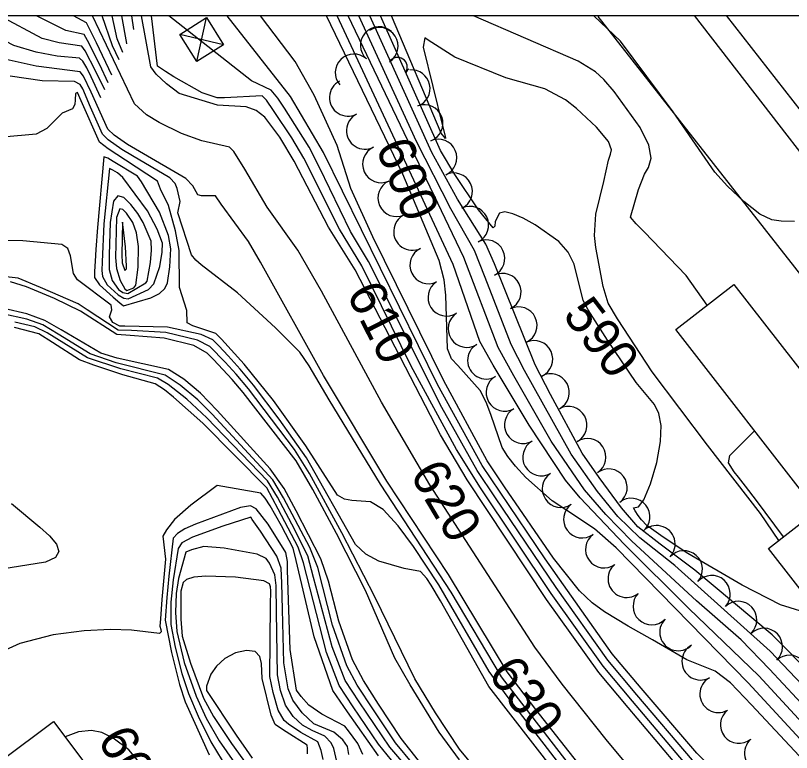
# Model space of a CAD drawing. Extents: x 79600 to 91800, y 75600 to 84400.
# Drawn here: x 89062.2 to 89479.8, y 83603.6 to 84000.1 of the extents above; entities that cross this region are included whole.
import ezdxf

# ---------------------------------------------------------------- set-up
doc = ezdxf.new("R2010")
doc.units = 0
for name, color, linetype in [('084-090$0$BLDG', 7, 'Continuous'), ('084-090$0$GRID', 7, 'Continuous'), ('084-090$0$INDEX', 7, 'Continuous'), ('084-090$0$INDXLBL', 7, 'Continuous'), ('084-090$0$INTER', 7, 'Continuous'), ('084-090$0$ROAD', 7, 'Continuous'), ('084-090$0$TRANSPWRLN', 7, 'Continuous'), ('084-090$0$TREES', 7, 'Continuous')]:
    doc.layers.add(name, color=color, linetype=linetype)

msp = doc.modelspace()

# ---------------------------------------------------------------- linework, layer by layer
at = {"layer": '084-090$0$BLDG'}
msp.add_line((89556.16, 83857.41), (89444.78, 84000.13), dxfattribs=at)
for points in [[(89536.68, 83768.24), (89580.6, 83711.79), (89563.17, 83698.23), (89558.27, 83704.52), (89506.03, 83663.88), (89467.46, 83713.46), (89493.42, 83733.65), (89417.56, 83831.15), (89448.85, 83855.5), (89524.26, 83758.57)], [(89082.68, 83620.32), (89160.51, 83516.65), (89131.98, 83495.24), (89054.15, 83598.91)]]:
    msp.add_lwpolyline(points, close=True, dxfattribs=at)
at = {"layer": '084-090$0$GRID'}
msp.add_line((90000, 84000), (85000, 84000), dxfattribs=at)
at = {"layer": '084-090$0$INDEX'}
for points in [[(89588.3, 83364.92), (89547.64, 83417.69), (89480.75, 83497.99), (89420.12, 83562.55), (89380.08, 83610.57), (89356.35, 83640.34), (89341.64, 83660.29), (89285.16, 83747.66), (89259.07, 83792.03), (89226.9, 83851.9), (89214.1, 83873.93), (89197.58, 83897), (89185.57, 83917.4), (89179.62, 83926.97), (89177.38, 83929.31), (89162.41, 83932.67), (89151.43, 83936.66), (89139.49, 83942.55), (89132.75, 83946.68), (89126.17, 83952.56), (89103.54, 84000)], [(89511.9, 83500), (89435.75, 83577.75), (89420.89, 83593.33), (89391.82, 83627.81), (89376.14, 83646.68), (89347.93, 83685.89), (89305.23, 83750.3), (89290.83, 83774.59), (89244.88, 83863.26), (89230.62, 83886.33), (89212.13, 83921.7), (89204.46, 83934.65), (89196.34, 83945.45), (89191.6, 83949.05), (89186.27, 83950.95), (89170.92, 83951.9), (89154.42, 83956.87), (89150.26, 83958.15), (89143.4, 83963.37), (89137.91, 83968.49), (89134.97, 83972.5), (89130.01, 84000)], [(89490.88, 83603.74), (89456.41, 83641.13), (89385.48, 83713.76), (89373.81, 83724.01), (89358.82, 83733.74), (89351.03, 83739.06), (89336.86, 83751.6), (89331.27, 83757.66), (89327.06, 83762.89), (89324, 83767.75), (89317.91, 83785.43), (89315.46, 83792.05), (89312.17, 83798.34), (89300.2, 83811.75), (89296.89, 83815.35), (89294.71, 83820.89), (89293.73, 83849.7), (89292.87, 83857.9), (89290.12, 83868.41), (89270.68, 83914.69), (89229.49, 84000)], [(89492.44, 83677.32), (89473.87, 83683.04), (89453.29, 83693.61), (89424.03, 83710.64), (89410.76, 83719.51), (89401.97, 83725.7), (89399.09, 83728.73), (89397.36, 83731.16), (89395.63, 83733.68), (89394.77, 83735.2), (89397.41, 83735.84), (89400.41, 83739.6), (89403.96, 83748.22), (89407.25, 83759.65), (89409.37, 83770.9), (89409.65, 83779.61), (89408.39, 83785.98), (89406.12, 83790.8), (89396.18, 83802.69), (89380.73, 83825.51), (89370.43, 83841.78), (89367.64, 83846.85), (89362.81, 83866.38), (89359.62, 83872.86), (89354.65, 83878.54), (89341.81, 83887.53), (89335.43, 83891.02), (89329.83, 83893.5), (89325.43, 83894.53), (89322.57, 83893.86), (89320.34, 83889.26), (89320.11, 83886.72), (89319.25, 83885.86), (89311.39, 83895.5), (89298.66, 83914.66), (89290.93, 83927.45), (89258.65, 84000)], [(89373.36, 83587.06), (89342.12, 83626.82), (89326.76, 83647.04), (89295.23, 83699.33), (89261.97, 83749.54), (89227.93, 83806.4), (89194.04, 83867.5), (89187.59, 83878.56), (89172.92, 83898.61), (89169.74, 83903.05), (89162.25, 83903.05), (89160.22, 83903.65), (89157.65, 83908.43), (89153.88, 83912.42), (89128.95, 83926.89), (89122.45, 83930.69), (89115.18, 83935.7), (89111.87, 83939.06), (89102.9, 83958.95), (89098.74, 83967.55), (89097, 83969.9), (89073.2, 83972.81), (89052.08, 83977.52)], [(89301.16, 83599.76), (89290.14, 83614.64), (89274.55, 83639.95), (89266.34, 83654.35), (89250.49, 83690.76), (89234.89, 83721.44), (89222.19, 83745.11), (89213.14, 83760.48), (89184.72, 83797.33), (89178.84, 83804.34), (89168.8, 83815.11), (89165.25, 83818.48), (89158.08, 83822.55), (89142.16, 83826.55), (89123.94, 83828.04), (89116.65, 83828.48), (89097.18, 83841.04), (89083.11, 83847.82), (89068.15, 83854.14), (89059.4, 83856.86)], [(89279.12, 83599.27), (89269.74, 83611.12), (89257.56, 83629.65), (89249.43, 83642.27), (89243.61, 83653.54), (89236.09, 83674.32), (89230.58, 83695.73), (89226.51, 83707.85), (89213.14, 83733.73), (89206.68, 83745.66), (89199.13, 83756.24), (89170.73, 83787.54), (89161.75, 83796.94), (89152.72, 83804.52), (89144.47, 83809.62), (89116.87, 83815.77), (89108, 83818.55), (89086.73, 83831.08), (89077.86, 83836.03), (89068.17, 83839.6), (89055.87, 83842.45)], [(89249.06, 83602.59), (89246.41, 83608.47), (89241.37, 83615.26), (89239.33, 83617.74), (89227.08, 83624.16), (89220.07, 83629.12), (89215.87, 83633.73), (89213.39, 83637.22), (89209.93, 83659.11), (89208.59, 83701.7), (89208.57, 83706.31), (89207.7, 83711.28), (89198.1, 83726.39), (89191.61, 83734.78), (89188.67, 83736.33), (89183.22, 83735.38), (89159.12, 83726.53), (89153.33, 83723.92), (89149.36, 83721.4), (89147.05, 83718.88), (89144.77, 83698.44), (89143.54, 83687.01), (89142.79, 83674.73), (89146.11, 83657.45), (89150.5, 83640.16), (89153.41, 83630.86), (89166.46, 83602.4)], [(89127.77, 83599.58), (89123.17, 83605.12), (89114.66, 83611.28), (89108.56, 83614.37), (89103, 83615.38), (89096.1, 83614.76), (89088.95, 83611.97)]]:
    msp.add_lwpolyline(points, dxfattribs=at)
msp.add_lwpolyline([(89132.96, 83857.23), (89134.73, 83867.26), (89135.39, 83873.97), (89135.1, 83878.68), (89130.81, 83888.77), (89127.91, 83893.53), (89124.26, 83898.49), (89120.44, 83902.25), (89117.16, 83903.19), (89114.98, 83900.27), (89113.13, 83888.85), (89112.49, 83871.43), (89112.56, 83863.45), (89114.13, 83857.49), (89117.59, 83852.81), (89119.94, 83851.15), (89122.53, 83850.55), (89132.3, 83856.25)], close=True, dxfattribs=at)
at = {"layer": '084-090$0$INTER'}
msp.add_line((89125.85, 83992.58), (89124.72, 84000), dxfattribs=at)
for points in [[(89108.15, 83955.93), (89102.96, 83967.11), (89100.48, 83972.03), (89098.33, 83975.52), (89096.56, 83977.27), (89084.67, 83978.3), (89073.35, 83980.33), (89061.19, 83983.94), (89052.09, 83988.64), (89041.85, 84000)], [(89110.15, 83960.07), (89105.26, 83970.35), (89099.66, 83981.15), (89097.84, 83983.59), (89085.57, 83985.37), (89076.47, 83987.69), (89053.49, 84000)], [(89112.04, 83963.97), (89107.55, 83973.58), (89100.99, 83986.78), (89099.12, 83989.9), (89089.31, 83992.16), (89073.44, 84000)], [(89114, 83968.04), (89105.7, 83985.48), (89100.4, 83996.21), (89093.39, 84000)], [(89117.97, 83976.26), (89114.29, 83983.84), (89108.83, 84000)], [(89119.93, 83980.32), (89116.84, 83987.54), (89114.13, 84000)], [(89122.15, 83984.92), (89122.12, 83985.01), (89119.42, 84000)], [(89423.72, 83596.44), (89394.16, 83631.26), (89378.5, 83650), (89350.5, 83689.12), (89312.46, 83746.07), (89299.53, 83766.66), (89275.11, 83811.51), (89248.48, 83865.52), (89236.56, 83885.11), (89217.37, 83923.31), (89210.89, 83934.28), (89201, 83949.01), (89197.31, 83954.58), (89194.87, 83956.89), (89174.64, 83955.92), (89170.76, 83955.87), (89162.71, 83958.46), (89147.37, 83967.16), (89142.89, 83970.02), (89140.26, 83971.75), (89138.62, 83972.97), (89135.31, 84000)], [(89614.39, 83394), (89585.45, 83432.78), (89578.17, 83442.29), (89518.24, 83508.48), (89468.49, 83557.27), (89442.01, 83583.83), (89426.56, 83599.55), (89396.51, 83634.71), (89380.87, 83653.32), (89353.07, 83692.34), (89320.55, 83740.69), (89310.6, 83755.4), (89291.61, 83789.2), (89252.08, 83867.79), (89242.51, 83883.89), (89225.86, 83918.35), (89220.2, 83929.37), (89206.89, 83950.35), (89203.4, 83955.65), (89199.8, 83959.97), (89189.14, 83965.06), (89144.73, 84000)], [(89494.67, 83572.78), (89479.54, 83569.2), (89473.38, 83568.49), (89467.23, 83569.91), (89459.89, 83574.31), (89441.17, 83590.89), (89428.86, 83603.19), (89398.86, 83638.16), (89383.24, 83656.64), (89347.19, 83707.81), (89322.98, 83743.64), (89313.28, 83757.95), (89289.35, 83801.57), (89227.91, 83926.47), (89210.16, 83956.61), (89176.08, 84000)], [(89491.56, 83593.61), (89458.21, 83629.25), (89446.9, 83641.13), (89438.76, 83647.32), (89423.47, 83653.56), (89404.93, 83664.27), (89391.97, 83671.64), (89379.09, 83679.23), (89372.53, 83684.09), (89365.64, 83690.66), (89351.71, 83708.23), (89325.4, 83746.6), (89315.96, 83760.5), (89292.43, 83803.99), (89254.56, 83881.08), (89242.7, 83907.15), (89235.2, 83930.26), (89222.96, 83957.29), (89212.64, 83975.42), (89193.98, 84000)], [(89494.13, 83610.34), (89462.18, 83644.82), (89424.46, 83681.09), (89389.66, 83715.68), (89366.06, 83740.58), (89358.12, 83750.1), (89338.58, 83779.66), (89319.25, 83812.09), (89311.99, 83824.67), (89297.78, 83866.1), (89235.31, 84000)], [(89497.39, 83616.95), (89467.95, 83648.51), (89452.63, 83664.29), (89428.68, 83685.25), (89393.88, 83717.37), (89379.84, 83731.65), (89368.4, 83744.97), (89350.49, 83771.04), (89330.3, 83806.24), (89321.85, 83821.43), (89303.5, 83869.92), (89241.14, 84000)], [(89506.29, 83618.22), (89468.33, 83658.14), (89416.96, 83704.15), (89398.09, 83719.07), (89386.35, 83730.61), (89375.42, 83744.04), (89361.27, 83764.09), (89336.08, 83809.22), (89328.92, 83823.18), (89315.02, 83859.22), (89309.23, 83873.75), (89296.49, 83896.18), (89277.96, 83932.35), (89246.97, 84000)], [(89491.59, 83644.51), (89469.45, 83666.97), (89427.71, 83701.7), (89409.11, 83715.66), (89397.14, 83725.12), (89388.23, 83735.34), (89376.29, 83751.64), (89367.17, 83764.63), (89350.18, 83796.15), (89341.86, 83812.2), (89320.02, 83866.5), (89315.29, 83877.05), (89300.04, 83901.31), (89286.15, 83926.42), (89252.79, 84000)], [(89472.9, 83717.69), (89463.1, 83732.25), (89434.54, 83768.98), (89404.88, 83808.47), (89386.11, 83836.97), (89381.13, 83845.32), (89378.52, 83854.42), (89374.41, 83875.34), (89373.7, 83881.85), (89374.41, 83893.32), (89378.73, 83910.83), (89381.34, 83922.25), (89382.36, 83925.61), (89382.89, 83927.8), (89381.25, 83932.38), (89374.9, 83939.98), (89364.15, 83950.11), (89358.21, 83954.69), (89347.05, 83960.61), (89326.05, 83966.69), (89298.53, 83977.73), (89284.2, 83986.92), (89282.39, 83988.05), (89281.59, 83983.03), (89292.02, 83940.86), (89293.42, 83935.22), (89293.62, 83933.96), (89291.17, 83936.86), (89264.54, 84000)], [(89434.4, 83844.25), (89423.17, 83860.32), (89400.5, 83883.81), (89396.15, 83887.98), (89393.18, 83891.65), (89397.46, 83906.46), (89400.72, 83914.86), (89402.84, 83918.41), (89404.21, 83923.36), (89403.07, 83930.42), (89398.29, 83939.85), (89384.32, 83959.21), (89378.82, 83965.64), (89374.4, 83969.86), (89365.02, 83975.51), (89308.59, 84000)], [(89481.49, 83889.24), (89474.22, 83889.44), (89469.3, 83890.12), (89462.69, 83893.34), (89454.16, 83900.05), (89445.38, 83908.4), (89438.47, 83915.83), (89416.1, 83948.25), (89387.85, 83986.27), (89373.36, 84000)], [(89359.63, 83597.94), (89323.79, 83644.39), (89296.61, 83689.9), (89258.56, 83747.99), (89230.99, 83793.45), (89220.14, 83811.73), (89215.19, 83818.92), (89202.03, 83832.15), (89181.66, 83850.88), (89162.04, 83866.05), (89159.14, 83868.42), (89156.86, 83871.4), (89149.47, 83893.95), (89150.7, 83900.12), (89149.08, 83907.1), (89148.13, 83909.69), (89145.21, 83912.85), (89125.16, 83924.58), (89119.34, 83928.1), (89112.1, 83933.16), (89109.01, 83936.36), (89102.6, 83950.88), (89098.37, 83960.64), (89097, 83963.06), (89094, 83964.65), (89076.57, 83965.01), (89059.24, 83967.49)], [(89393.68, 83547.05), (89326.74, 83633.95), (89317.09, 83647.19), (89290.03, 83693.88), (89276.35, 83714.51), (89268.19, 83725.5), (89260.06, 83734.33), (89253.22, 83738.51), (89243.1, 83739.17), (89239.18, 83739.87), (89235.52, 83742.15), (89218.35, 83768.69), (89201.02, 83792.99), (89185.25, 83812.6), (89173.04, 83826.02), (89170.02, 83829.11), (89157.64, 83833.24), (89154.57, 83834.77), (89154.42, 83841.47), (89150.51, 83853.83), (89150.33, 83873.76), (89148.33, 83884.21), (89144.48, 83897.98), (89140.19, 83906.65), (89138.66, 83910.98), (89121.36, 83922.28), (89112.03, 83928.42), (89107.3, 83932.03), (89097.44, 83954.26), (89095.5, 83958.65), (89094.36, 83958.22), (89094.27, 83954.72), (89094.08, 83952.17), (89092.92, 83950.01), (89087.19, 83947.61), (89079.1, 83939.26), (89073.22, 83936.34), (89039.27, 83933.16)], [(89398.61, 83533.99), (89316.86, 83639.14), (89290.86, 83685.22), (89285.92, 83693.73), (89283.62, 83697.17), (89280.06, 83701.06), (89271.32, 83702.62), (89257.65, 83706.54), (89250.67, 83710.4), (89245.21, 83715.57), (89218.74, 83762.17), (89204.13, 83782.96), (89190.32, 83801.25), (89183.11, 83809.85), (89176.64, 83817.05), (89171.63, 83822.38), (89168.39, 83825.58), (89162.01, 83828.52), (89143.99, 83832.5), (89120.96, 83833.06), (89118.35, 83833.03), (89114.59, 83834.97), (89112.7, 83838.08), (89114.09, 83841.82), (89113.73, 83844.24), (89095.54, 83858), (89093.38, 83861.28), (89091.76, 83870.76), (89090.33, 83874.77), (89087.17, 83876.95), (89066.1, 83878.89), (89057.46, 83879.15)], [(89309.73, 83595.06), (89301.04, 83605.38), (89288.17, 83624.99), (89277.1, 83643.3), (89255.58, 83687.43), (89237.78, 83721.73), (89220.47, 83753.65), (89212.35, 83766.67), (89187.52, 83799.29), (89180.98, 83807.1), (89175.02, 83813.7), (89166.82, 83822.03), (89160.05, 83825.54), (89143.08, 83829.52), (89124.67, 83830.63), (89117.46, 83830.79), (89100.81, 83841.86), (89095.9, 83844.98), (89075.56, 83853.89), (89063.52, 83858.88), (89039.41, 83861.57)], [(89276.19, 83597.26), (89266.67, 83608.81), (89254.82, 83626.52), (89246.04, 83639.86), (89240.54, 83650.25), (89232.82, 83672.2), (89224.92, 83703.2), (89220.59, 83713.89), (89206.42, 83740.61), (89200.58, 83750.29), (89167.93, 83785.58), (89160.34, 83793.3), (89150.87, 83801.26), (89142.79, 83806.72), (89116.28, 83813.3), (89102.37, 83818.1), (89085.21, 83828.77), (89076.8, 83833.68), (89068.17, 83836.69), (89055.16, 83839.57)], [(89273.27, 83595.26), (89263.6, 83606.49), (89247.05, 83630.81), (89239.64, 83642.44), (89232.58, 83660.54), (89222.62, 83697.72), (89219.45, 83709.51), (89210.9, 83726.51), (89203.14, 83741.06), (89197.74, 83749.81), (89165.13, 83783.62), (89154.28, 83793.64), (89144.34, 83801.66), (89138.61, 83804.94), (89118.77, 83809.96), (89100.91, 83815.94), (89079.14, 83829.36), (89072.55, 83832.62), (89061.75, 83835.2)], [(89264.47, 83599.58), (89257.58, 83608.17), (89243.92, 83628.16), (89236.33, 83639.7), (89229.59, 83657.46), (89217.17, 83705.68), (89214.34, 83714.18), (89203.58, 83734.52), (89197.37, 83745.98), (89162.97, 83780.89), (89147.16, 83794.75), (89142.38, 83798.68), (89137.38, 83802.01), (89119.91, 83806.81), (89104.39, 83812.06), (89096.53, 83814.86), (89082.15, 83824.14), (89074.7, 83828.96), (89061.53, 83832.24)], [(89475.51, 83719.72), (89461.01, 83739.26), (89455.05, 83746.83), (89451.21, 83751.71), (89448.95, 83754.61), (89445.97, 83759.44), (89446.59, 83763.43), (89459.96, 83776.66)], [(89257.46, 83601.87), (89240.8, 83625.5), (89233.01, 83636.95), (89222.99, 83665.87), (89213.3, 83706.92), (89211.63, 83713.55), (89205.23, 83725.63), (89199.24, 83736.32), (89196.55, 83740.46), (89194.14, 83743.23), (89170.63, 83747.28), (89156.58, 83736.63), (89147.8, 83728.93), (89143.37, 83723.49), (89141.49, 83720.07), (89142.82, 83707.72), (89140.98, 83685.89), (89140.13, 83675.5), (89139.92, 83671.67), (89140.31, 83669.79), (89140.49, 83668.62), (89139.64, 83667.6), (89124.62, 83669.45), (89113.35, 83669.78), (89099.1, 83669.15), (89082.35, 83666.94), (89064.43, 83662.31), (89052.74, 83657.02)], [(89059.94, 83737.67), (89075.17, 83724.94), (89080.47, 83720.23), (89084.18, 83715.79), (89085.49, 83711.85), (89083.67, 83708.57), (89078.28, 83706.03), (89025.63, 83697.55)], [(89241.57, 83602.54), (89240.8, 83606.91), (89238.35, 83610.5), (89233.54, 83614.64), (89222.7, 83619.04), (89216.4, 83625), (89211.4, 83631.81), (89208.87, 83637.91), (89206.64, 83651.82), (89205.85, 83680.62), (89205.49, 83694.64), (89205.1, 83702.8), (89202.82, 83709.34), (89194.05, 83722.62), (89189.57, 83729.03), (89188.78, 83730.16), (89173.67, 83725.39), (89157.42, 83719.41), (89151.64, 83716.38), (89149.67, 83713.35), (89147.06, 83696.6), (89145.83, 83684.45), (89145.82, 83672.52), (89148.01, 83660.35), (89151.69, 83646.11), (89155.23, 83635.41), (89160.49, 83623.14), (89167.23, 83609.28), (89173.34, 83599.23)], [(89235.6, 83596.48), (89233.44, 83605.69), (89232.07, 83608.86), (89228.69, 83612.43), (89221.8, 83615.4), (89216.58, 83618.41), (89211.57, 83622.91), (89207.5, 83629.08), (89204.87, 83636.9), (89203.19, 83645.43), (89202.65, 83679.3), (89202.47, 83693.41), (89201.69, 83699.17), (89198.88, 83705.54), (89197.02, 83708.01), (89192.16, 83710.36), (89174.46, 83713.54), (89163.53, 83714.42), (89156.86, 83712.71), (89153.91, 83711.36), (89149.94, 83697.16), (89148.65, 83689.24), (89148.35, 83678.92), (89149.01, 83668.65), (89152.89, 83652.05), (89159.41, 83633.89), (89164.74, 83622.14), (89171.78, 83609.96), (89180.06, 83598.06)], [(89227.72, 83599.82), (89226.66, 83604.67), (89224.79, 83609.41), (89215.71, 83614.41), (89209.09, 83618.78), (89206.74, 83620.82), (89203.6, 83626.35), (89200.87, 83635.88), (89199.03, 83644.56), (89199.33, 83683.15), (89199.5, 83690.53), (89199.44, 83692.8), (89198.9, 83694.39), (89195.82, 83696.05), (89180.54, 83697.91), (89164.58, 83698.46), (89158.07, 83697.96), (89154.19, 83696.69), (89152.39, 83695.02), (89151.2, 83690.36), (89151.21, 83675.38), (89151.82, 83666.17), (89156.28, 83651.67), (89163.38, 83632.84), (89168.76, 83623.05), (89178.45, 83608.39), (89186.79, 83596.81)], [(89219.32, 83602.93), (89219.33, 83605.76), (89219.19, 83607.59), (89207.9, 83614.76), (89204.17, 83617.11), (89201.91, 83618.73), (89199.7, 83623.62), (89194.86, 83643.48), (89194.48, 83651.58), (89193.64, 83655.3), (89191.11, 83657.96), (89186.4, 83658.54), (89180.49, 83657.16), (89174.77, 83654.21), (89170.36, 83650.14), (89167.36, 83645.76), (89164.87, 83639.31), (89165.04, 83636.9), (89181.01, 83612.97), (89186.32, 83605.15), (89189.53, 83600.61)]]:
    msp.add_lwpolyline(points, dxfattribs=at)
for points in [[(89139.72, 83850.61), (89142.57, 83853.28), (89143.94, 83856.38), (89145.22, 83864.91), (89145.83, 83874.63), (89144.57, 83881.74), (89139.65, 83894.4), (89129.98, 83910.63), (89127.87, 83913.71), (89114.76, 83921.66), (89111.79, 83923.41), (89109.73, 83924.03), (89106.23, 83886.05), (89105.47, 83874.32), (89105.07, 83867.89), (89104.74, 83862.4), (89104.7, 83859.16), (89107.34, 83855.27), (89114.81, 83848.57), (89118.26, 83845.56), (89120.37, 83843.96), (89134.96, 83848.17)], [(89136.63, 83855.75), (89139.92, 83865.05), (89141.16, 83872.84), (89141.34, 83877.67), (89138.37, 83885.19), (89133.18, 83895.06), (89120.01, 83912.97), (89117.1, 83915.42), (89114.51, 83916.99), (89112.7, 83917.84), (89109.75, 83888.02), (89108.73, 83867.58), (89108.65, 83862.93), (89108.91, 83859.69), (89111.48, 83855.16), (89117.38, 83849.86), (89120.4, 83848.06), (89122.79, 83847.63), (89133.72, 83852.75)], [(89126.9, 83855.08), (89128.13, 83864.67), (89128.36, 83875.89), (89127.3, 83883.2), (89125.32, 83888.71), (89121.93, 83893.78), (89119.96, 83895.72), (89118.28, 83896.2), (89116.52, 83891.4), (89116, 83869.99), (89116.47, 83863.97), (89118.5, 83857.61), (89120.95, 83853.1), (89122.11, 83852.11), (89125.92, 83853.56)], [(89121.97, 83865.28), (89121.33, 83875.68), (89119.99, 83887.65), (89119.72, 83888.92), (89119.47, 83871.37), (89119.59, 83867.03), (89121, 83862.89), (89121.93, 83863.86)]]:
    msp.add_lwpolyline(points, close=True, dxfattribs=at)
at = {"layer": '084-090$0$ROAD'}
for points in [[(89858.71, 83377.13), (89714.27, 83566.26), (89583.31, 83734.91), (89499.9, 83841.4), (89375.81, 83999.67)], [(89427.42, 84000.13), (89532.77, 83864.21), (89542.48, 83851.78), (89680.52, 83674.33), (89862.32, 83440.23), (90000, 83262.64)]]:
    msp.add_lwpolyline(points, dxfattribs=at)
at = {"layer": '084-090$0$TRANSPWRLN'}
for p, q in [((89159.82, 83975.31), (89164.93, 83999.02)), ((89174.17, 83984.35), (89150.58, 83989.98))]:
    msp.add_line(p, q, dxfattribs=at)
msp.add_lwpolyline([(89150.58, 83989.98), (89164.93, 83999.02), (89174.17, 83984.35), (89159.82, 83975.31)], close=True, dxfattribs=at)
at = {"layer": '084-090$0$TREES'}
msp.add_line((89264.56, 83991.47), (89264.56, 83991.47), dxfattribs=at)
for centre, radius, start, end in [((89257.77, 83984.12), 10, 47.2735, 227.2735), ((89258.05, 83983.65), 10, 302.8225, 122.8225), ((89244.22, 83969.45), 9.97, 47.2735, 221.7738), ((89267.82, 83972.37), 5.22, 326.4674, 146.4674), ((89280.5, 83963.96), 10, 131.1515, 146.4674), ((89275.27, 83960.87), 10, 290.32, 94.7071), ((89241.16, 83955.96), 10, 117.221, 297.221), ((89231.3, 83973.31), 9.97, 296.5129, 302.0126), ((89282.22, 83942.12), 10, 290.32, 110.32), ((89250.31, 83938.17), 10, 117.2083, 297.2083), ((89289.7, 83923.58), 10, 293.6843, 113.6843), ((89258.99, 83920.16), 10, 114.2641, 294.2641), ((89298.08, 83905.42), 10, 295.8482, 115.8482), ((89267.2, 83901.94), 9.99, 114.2641, 294.2641), ((89306.8, 83887.43), 10, 295.8482, 115.8482), ((89275.68, 83883.83), 10, 115.8894, 295.8894), ((89315.52, 83869.43), 10, 295.8482, 115.8482), ((89284.41, 83865.84), 10, 115.8907, 295.8907), ((89324.24, 83851.43), 10, 295.8482, 115.8482), ((89294.18, 83848.43), 10, 122.7263, 302.7263), ((89332.87, 83833.39), 10, 295.2848, 115.2848), ((89304.99, 83831.6), 10, 122.7263, 302.7263), ((89315.47, 83814.57), 10, 120.4384, 300.4384), ((89341.28, 83815.24), 10, 294.4624, 114.4624), ((89325.46, 83797.25), 10, 119.5247, 299.5247), ((89350.19, 83797.35), 10, 298.4411, 118.4411), ((89335.32, 83779.84), 10, 119.5247, 299.5247), ((89359.72, 83779.76), 10, 298.463, 118.463), ((89369.93, 83762.58), 10, 302.9909, 122.9909), ((89345.17, 83762.44), 10, 119.5247, 299.5247), ((89381.37, 83746.19), 10, 306.8296, 126.8296), ((89355.69, 83745.45), 10, 124.0089, 304.0089), ((89393.66, 83730.42), 10, 309.0374, 129.0374), ((89367.17, 83729.07), 10, 126.0235, 306.0235), ((89407.19, 83715.75), 10, 316.3591, 136.3591), ((89378.92, 83712.91), 9.99, 126.0235, 306.0235), ((89421.9, 83702.2), 10, 318.344, 138.344), ((89391.06, 83697.04), 10, 128.8109, 308.8109), ((89436.82, 83688.88), 10, 318.1046, 138.1046), ((89404.53, 83682.3), 10, 136.029, 316.029), ((89451.16, 83674.96), 10, 313.6211, 133.6211), ((89418.87, 83668.37), 10, 135.6351, 315.6351), ((89464.96, 83660.48), 10, 313.6211, 133.6211), ((89430.83, 83652.61), 10, 118.7628, 298.7628), ((89478.76, 83646), 10, 313.6211, 133.6211), ((89440.48, 83635.09), 10, 118.9168, 298.9168), ((89451.58, 83618.54), 10, 128.7742, 308.7742), ((89464.52, 83603.3), 10, 131.8962, 311.8962)]:
    msp.add_arc(centre, radius, start, end, dxfattribs=at)

# ---------------------------------------------------------------- texts
at = {"layer": '084-090$0$INDXLBL'}
for s, rotation, p in [('600', 291.8093, (89255.75, 83929.36)), ('610', 297.0813, (89239.99, 83850.53)), ('590', 307.4163, (89356.18, 83838.79)), ('620', 300.6607, (89274.1, 83753.31)), ('630', 306.5398, (89315.98, 83645.98)), ('660', 298.4525, (89106.04, 83610.93))]:
    msp.add_text(s, height=20, rotation=rotation, dxfattribs=at).set_placement(p)

doc.saveas('drawing.dxf')
